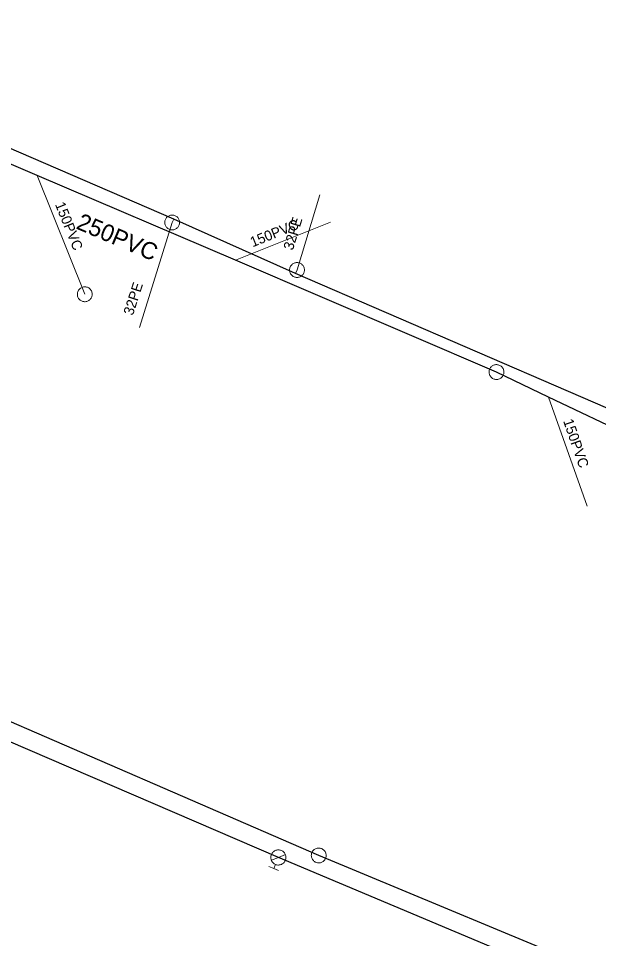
# Model space of a CAD drawing. Extents: x -741806 to -738704, y -1059275 to -1055387.
# Drawn here: x -740611.4 to -740577.2, y -1058218.6 to -1058164.4 of the extents above; entities that cross this region are included whole.
import ezdxf

# ---------------------------------------------------------------- set-up
doc = ezdxf.new("R2010")
doc.units = 0
doc.header["$LTSCALE"] = 0.4
for name, color, linetype, lineweight in [('2', 7, 'Continuous', 25), ('21', 7, 'Continuous', 13), ('3', 7, 'Continuous', 13), ('50', 7, 'Continuous', 13), ('51', 7, 'Continuous', 13), ('52', 7, 'Continuous', 25), ('56', 7, 'Continuous', 13)]:
    doc.layers.add(name, color=color, linetype=linetype, lineweight=lineweight)
for name, color, linetype in [('5', 7, 'Continuous'), ('54', 7, 'Continuous'), ('55', 7, 'Continuous')]:
    doc.layers.add(name, color=color, linetype=linetype)

msp = doc.modelspace()

# ---------------------------------------------------------------- linework, layer by layer
at = {"layer": '2'}
for points in [[(-740583.26, -1058185.25), (-740598.636, -1058178.666), (-740610.313, -1058173.665), (-740625.809, -1058167.03), (-740606.009, -1058125.064), (-740592.5, -1058086.389)], [(-740593.73, -1058213.72), (-740614.653, -1058204.646), (-740623.623, -1058200.756), (-740639.64, -1058193.81), (-740625.809, -1058167.03)], [(-740538.76, -1058206.54), (-740547.691, -1058202.267), (-740571.346, -1058190.95), (-740575.151, -1058189.129), (-740580.188, -1058186.719), (-740583.26, -1058185.25)], [(-740548.32, -1058232.629), (-740563.6, -1058226.267), (-740576.074, -1058221.071), (-740593.73, -1058213.72)]]:
    msp.add_lwpolyline(points, dxfattribs=at)
at = {"layer": '21'}
for points in [[(-740595.099, -1058179.439), (-740595.009, -1058179.237), (-740593.67, -1058174.82)], [(-740602.27, -1058176.253), (-740602.363, -1058176.438), (-740604.289, -1058182.62)]]:
    msp.add_lwpolyline(points, dxfattribs=at)
at = {"layer": '3'}
for points in [[(-740607.672, -1058180.262), (-740607.712, -1058180.281), (-740607.752, -1058180.304), (-740607.789, -1058180.332), (-740607.822, -1058180.363), (-740607.852, -1058180.397), (-740607.879, -1058180.435), (-740607.901, -1058180.475), (-740607.92, -1058180.517), (-740607.932, -1058180.561), (-740607.941, -1058180.605), (-740607.946, -1058180.651), (-740607.945, -1058180.698), (-740607.939, -1058180.743), (-740607.93, -1058180.787), (-740607.915, -1058180.831), (-740607.896, -1058180.873), (-740607.872, -1058180.911), (-740607.845, -1058180.948), (-740607.813, -1058180.982), (-740607.779, -1058181.012), (-740607.741, -1058181.038), (-740607.702, -1058181.06), (-740607.659, -1058181.079), (-740607.616, -1058181.092), (-740607.571, -1058181.101), (-740607.525, -1058181.105), (-740607.48, -1058181.105), (-740607.434, -1058181.099), (-740607.389, -1058181.089), (-740607.346, -1058181.074), (-740607.305, -1058181.055), (-740607.265, -1058181.032), (-740607.228, -1058181.004), (-740607.195, -1058180.972), (-740607.165, -1058180.939), (-740607.138, -1058180.901), (-740607.116, -1058180.861), (-740607.098, -1058180.818), (-740607.085, -1058180.775), (-740607.076, -1058180.731), (-740607.072, -1058180.685), (-740607.072, -1058180.639), (-740607.077, -1058180.593), (-740607.087, -1058180.549), (-740607.102, -1058180.506), (-740607.121, -1058180.464), (-740607.145, -1058180.424), (-740607.172, -1058180.388), (-740607.204, -1058180.354), (-740607.239, -1058180.324), (-740607.276, -1058180.298), (-740607.315, -1058180.275), (-740607.358, -1058180.258), (-740607.401, -1058180.244), (-740607.447, -1058180.235), (-740607.492, -1058180.231), (-740607.537, -1058180.232), (-740607.584, -1058180.237), (-740607.628, -1058180.247), (-740607.671, -1058180.261)], [(-740583.654, -1058185.06), (-740583.671, -1058185.102), (-740583.684, -1058185.146), (-740583.693, -1058185.191), (-740583.697, -1058185.236), (-740583.695, -1058185.282), (-740583.69, -1058185.328), (-740583.678, -1058185.372), (-740583.664, -1058185.416), (-740583.643, -1058185.457), (-740583.62, -1058185.496), (-740583.592, -1058185.532), (-740583.561, -1058185.566), (-740583.526, -1058185.595), (-740583.488, -1058185.622), (-740583.448, -1058185.643), (-740583.405, -1058185.661), (-740583.361, -1058185.674), (-740583.317, -1058185.683), (-740583.271, -1058185.686), (-740583.225, -1058185.685), (-740583.18, -1058185.678), (-740583.136, -1058185.668), (-740583.092, -1058185.653), (-740583.051, -1058185.634), (-740583.011, -1058185.609), (-740582.976, -1058185.581), (-740582.942, -1058185.55), (-740582.912, -1058185.515), (-740582.886, -1058185.477), (-740582.865, -1058185.437), (-740582.847, -1058185.395), (-740582.834, -1058185.352), (-740582.825, -1058185.306), (-740582.822, -1058185.26), (-740582.823, -1058185.215), (-740582.829, -1058185.169), (-740582.84, -1058185.125), (-740582.855, -1058185.081), (-740582.875, -1058185.041), (-740582.898, -1058185.002), (-740582.926, -1058184.965), (-740582.958, -1058184.931), (-740582.992, -1058184.901), (-740583.03, -1058184.876), (-740583.07, -1058184.854), (-740583.113, -1058184.836), (-740583.156, -1058184.823), (-740583.201, -1058184.815), (-740583.247, -1058184.811), (-740583.293, -1058184.813), (-740583.338, -1058184.819), (-740583.383, -1058184.829), (-740583.426, -1058184.844), (-740583.467, -1058184.864), (-740583.507, -1058184.888), (-740583.543, -1058184.916), (-740583.576, -1058184.947), (-740583.606, -1058184.982), (-740583.632, -1058185.02), (-740583.654, -1058185.059)], [(-740594.134, -1058213.551), (-740594.148, -1058213.593), (-740594.159, -1058213.638), (-740594.165, -1058213.684), (-740594.167, -1058213.729), (-740594.163, -1058213.775), (-740594.155, -1058213.82), (-740594.142, -1058213.864), (-740594.125, -1058213.906), (-740594.102, -1058213.946), (-740594.077, -1058213.984), (-740594.047, -1058214.019), (-740594.014, -1058214.051), (-740593.977, -1058214.078), (-740593.939, -1058214.103), (-740593.897, -1058214.122), (-740593.854, -1058214.138), (-740593.809, -1058214.148), (-740593.765, -1058214.155), (-740593.718, -1058214.156), (-740593.672, -1058214.152), (-740593.628, -1058214.144), (-740593.585, -1058214.131), (-740593.542, -1058214.114), (-740593.501, -1058214.092), (-740593.463, -1058214.066), (-740593.429, -1058214.036), (-740593.397, -1058214.004), (-740593.369, -1058213.967), (-740593.345, -1058213.928), (-740593.326, -1058213.886), (-740593.31, -1058213.844), (-740593.299, -1058213.8), (-740593.293, -1058213.753), (-740593.292, -1058213.707), (-740593.295, -1058213.663), (-740593.303, -1058213.617), (-740593.317, -1058213.573), (-740593.334, -1058213.53), (-740593.356, -1058213.491), (-740593.381, -1058213.453), (-740593.411, -1058213.418), (-740593.444, -1058213.386), (-740593.48, -1058213.358), (-740593.519, -1058213.334), (-740593.561, -1058213.315), (-740593.604, -1058213.299), (-740593.648, -1058213.288), (-740593.694, -1058213.282), (-740593.74, -1058213.281), (-740593.786, -1058213.285), (-740593.83, -1058213.293), (-740593.874, -1058213.305), (-740593.917, -1058213.324), (-740593.957, -1058213.345), (-740593.995, -1058213.371), (-740594.03, -1058213.401), (-740594.061, -1058213.434), (-740594.089, -1058213.471), (-740594.113, -1058213.509), (-740594.133, -1058213.55)]]:
    msp.add_lwpolyline(points, dxfattribs=at)
at = {"layer": '50'}
for p, q in [((-740596.107, -1058213.835), (-740595.692, -1058213.666)), ((-740596.107, -1058213.835), (-740596.518, -1058214.001)), ((-740596.279, -1058214.248), (-740596.376, -1058214.479)), ((-740596.659, -1058214.36), (-740596.376, -1058214.479)), ((-740596.092, -1058214.599), (-740596.376, -1058214.479))]:
    msp.add_line(p, q, dxfattribs=at)
msp.add_lwpolyline([(-740596.515, -1058213.66), (-740596.531, -1058213.706), (-740596.544, -1058213.75), (-740596.55, -1058213.798), (-740596.551, -1058213.844), (-740596.549, -1058213.888), (-740596.54, -1058213.937), (-740596.527, -1058213.98), (-740596.51, -1058214.025), (-740596.489, -1058214.066), (-740596.461, -1058214.104), (-740596.432, -1058214.14), (-740596.4, -1058214.174), (-740596.361, -1058214.201), (-740596.322, -1058214.226), (-740596.281, -1058214.247), (-740596.237, -1058214.262), (-740596.194, -1058214.275), (-740596.146, -1058214.281), (-740596.099, -1058214.282), (-740596.051, -1058214.279), (-740596.007, -1058214.271), (-740595.961, -1058214.259), (-740595.918, -1058214.241), (-740595.878, -1058214.22), (-740595.838, -1058214.194), (-740595.801, -1058214.164), (-740595.77, -1058214.131), (-740595.739, -1058214.094), (-740595.717, -1058214.053), (-740595.693, -1058214.013), (-740595.678, -1058213.968), (-740595.667, -1058213.922), (-740595.661, -1058213.879), (-740595.658, -1058213.83), (-740595.662, -1058213.784), (-740595.669, -1058213.737), (-740595.683, -1058213.694), (-740595.699, -1058213.649), (-740595.722, -1058213.607), (-740595.748, -1058213.57), (-740595.779, -1058213.533), (-740595.812, -1058213.501), (-740595.847, -1058213.472), (-740595.889, -1058213.445), (-740595.93, -1058213.425), (-740595.973, -1058213.41), (-740596.019, -1058213.399), (-740596.066, -1058213.392), (-740596.111, -1058213.39), (-740596.16, -1058213.393), (-740596.204, -1058213.401), (-740596.251, -1058213.414), (-740596.293, -1058213.431), (-740596.334, -1058213.451), (-740596.372, -1058213.48), (-740596.409, -1058213.508), (-740596.442, -1058213.541), (-740596.469, -1058213.579), (-740596.494, -1058213.618)], close=True, dxfattribs=at)
at = {"layer": '51'}
for points in [[(-740601.926, -1058176.438), (-740601.928, -1058176.393), (-740601.935, -1058176.348), (-740601.947, -1058176.303), (-740601.963, -1058176.261), (-740601.984, -1058176.22), (-740602.009, -1058176.181), (-740602.038, -1058176.146), (-740602.07, -1058176.113), (-740602.106, -1058176.085), (-740602.144, -1058176.06), (-740602.185, -1058176.039), (-740602.228, -1058176.022), (-740602.272, -1058176.01), (-740602.317, -1058176.003), (-740602.363, -1058176.001), (-740602.409, -1058176.003), (-740602.454, -1058176.01), (-740602.498, -1058176.022), (-740602.541, -1058176.039), (-740602.582, -1058176.06), (-740602.62, -1058176.085), (-740602.656, -1058176.113), (-740602.688, -1058176.146), (-740602.717, -1058176.181), (-740602.742, -1058176.22), (-740602.763, -1058176.261), (-740602.779, -1058176.303), (-740602.791, -1058176.348), (-740602.798, -1058176.393), (-740602.801, -1058176.439), (-740602.798, -1058176.484), (-740602.791, -1058176.529), (-740602.779, -1058176.574), (-740602.763, -1058176.616), (-740602.742, -1058176.657), (-740602.717, -1058176.696), (-740602.688, -1058176.731), (-740602.656, -1058176.764), (-740602.62, -1058176.792), (-740602.582, -1058176.817), (-740602.541, -1058176.838), (-740602.498, -1058176.855), (-740602.454, -1058176.866), (-740602.409, -1058176.874), (-740602.363, -1058176.876), (-740602.317, -1058176.874), (-740602.272, -1058176.866), (-740602.228, -1058176.855), (-740602.185, -1058176.838), (-740602.144, -1058176.817), (-740602.106, -1058176.792), (-740602.07, -1058176.764), (-740602.038, -1058176.731), (-740602.009, -1058176.696), (-740601.984, -1058176.657), (-740601.963, -1058176.616), (-740601.947, -1058176.574), (-740601.935, -1058176.529), (-740601.928, -1058176.484), (-740601.926, -1058176.439)], [(-740594.571, -1058179.237), (-740594.573, -1058179.192), (-740594.581, -1058179.147), (-740594.593, -1058179.102), (-740594.608, -1058179.06), (-740594.63, -1058179.019), (-740594.654, -1058178.98), (-740594.684, -1058178.945), (-740594.716, -1058178.912), (-740594.752, -1058178.884), (-740594.789, -1058178.859), (-740594.831, -1058178.838), (-740594.874, -1058178.821), (-740594.918, -1058178.809), (-740594.963, -1058178.802), (-740595.009, -1058178.8), (-740595.054, -1058178.802), (-740595.1, -1058178.809), (-740595.144, -1058178.821), (-740595.186, -1058178.838), (-740595.228, -1058178.859), (-740595.266, -1058178.884), (-740595.301, -1058178.912), (-740595.333, -1058178.945), (-740595.363, -1058178.98), (-740595.387, -1058179.019), (-740595.409, -1058179.06), (-740595.424, -1058179.102), (-740595.436, -1058179.147), (-740595.444, -1058179.192), (-740595.446, -1058179.238), (-740595.444, -1058179.283), (-740595.436, -1058179.328), (-740595.424, -1058179.373), (-740595.409, -1058179.415), (-740595.387, -1058179.456), (-740595.363, -1058179.495), (-740595.333, -1058179.53), (-740595.301, -1058179.563), (-740595.266, -1058179.591), (-740595.228, -1058179.616), (-740595.186, -1058179.637), (-740595.144, -1058179.654), (-740595.1, -1058179.665), (-740595.054, -1058179.673), (-740595.009, -1058179.675), (-740594.963, -1058179.673), (-740594.918, -1058179.665), (-740594.874, -1058179.654), (-740594.831, -1058179.637), (-740594.789, -1058179.616), (-740594.752, -1058179.591), (-740594.716, -1058179.563), (-740594.684, -1058179.53), (-740594.654, -1058179.495), (-740594.63, -1058179.456), (-740594.608, -1058179.415), (-740594.593, -1058179.373), (-740594.581, -1058179.328), (-740594.573, -1058179.283), (-740594.571, -1058179.238)]]:
    msp.add_lwpolyline(points, dxfattribs=at)
at = {"layer": '52'}
for points in [[(-740375.044, -1058278.037), (-740378.824, -1058273.34), (-740394.89, -1058265.49), (-740400.5, -1058262.541), (-740409.548, -1058258.602), (-740416.798, -1058255.547), (-740435.443, -1058248.414), (-740442.241, -1058245.764), (-740464.396, -1058237.183), (-740473.081, -1058233.814), (-740479.142, -1058231.466), (-740486.337, -1058228.676), (-740513.46, -1058216.94), (-740523.39, -1058212.448), (-740529.642, -1058209.397), (-740536.912, -1058206.021), (-740544.259, -1058202.333), (-740565.754, -1058192.476), (-740572.673, -1058189.165), (-740573.656, -1058188.705), (-740595.099, -1058179.439), (-740602.27, -1058176.253), (-740623.44, -1058167.1), (-740623.879, -1058166.87)], [(-740374.838, -1058278.283), (-740388.708, -1058289.415), (-740397.513, -1058296.936), (-740399.568, -1058297), (-740414.59, -1058291.034), (-740423.02, -1058287.375), (-740430.25, -1058284.409), (-740451.511, -1058275.193), (-740469.697, -1058267.465), (-740515.644, -1058247.906), (-740523.182, -1058244.761), (-740564.783, -1058227.061), (-740572.07, -1058223.941), (-740596.109, -1058213.84), (-740613.302, -1058206.436), (-740620.362, -1058203.362), (-740640.699, -1058194.82), (-740640.916, -1058194.717)]]:
    msp.add_lwpolyline(points, dxfattribs=at)
at = {"layer": '56'}
for p, q in [((-740607.51, -1058180.669), (-740610.313, -1058173.665)), ((-740593.028, -1058176.419), (-740598.636, -1058178.666)), ((-740577.921, -1058193.149), (-740580.188, -1058186.719))]:
    msp.add_line(p, q, dxfattribs=at)

# ---------------------------------------------------------------- texts
at = {"layer": '5'}
msp.add_text('250PVC', height=1, rotation=337, dxfattribs=at).set_placement((-740608.073, -1058176.783))
at = {"layer": '54'}
for rotation, p in [(73, (-740595.256, -1058178.115)), (72, (-740604.679, -1058181.953))]:
    msp.add_text('32PE', height=0.6, rotation=rotation, dxfattribs=at).set_placement(p)
at = {"layer": '55'}
for rotation, p in [(292, (-740609.273, -1058175.373)), (22, (-740597.625, -1058177.904)), (289, (-740579.341, -1058188.126))]:
    msp.add_text('150PVC', height=0.6, rotation=rotation, dxfattribs=at).set_placement(p)

doc.saveas('drawing.dxf')
